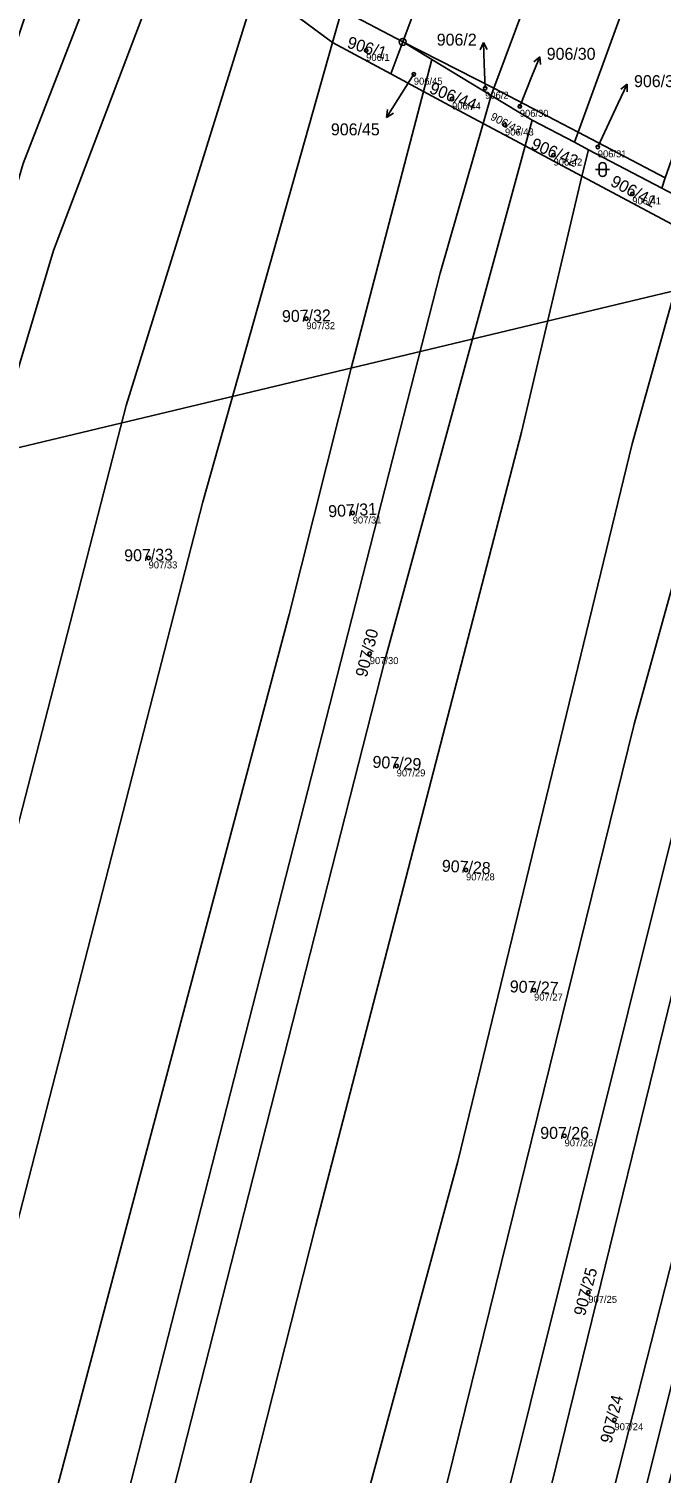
# Model space of a CAD drawing. Extents: x -603967 to -594699, y -1179315 to -1165625.
# Drawn here: x -597028 to -596937.9, y -1171791.6 to -1171585.8 of the extents above; entities that cross this region are included whole.
import ezdxf

# ---------------------------------------------------------------- set-up
doc = ezdxf.new("R2010")
doc.units = 0
for name, color, linetype in [('Definiční body', 7, 'Continuous'), ('Hranice parcel', 7, 'Continuous'), ('Parcelní čísla', 7, 'Continuous'), ('Polygon ku', 7, 'Continuous'), ('Polygon parcely', 7, 'Continuous'), ('Pop  PČ popisy', 7, 'Continuous'), ('Poz předměty', 7, 'Continuous'), ('Značky bodu BP', 7, 'Continuous'), ('Značky kultur', 7, 'Continuous')]:
    doc.layers.add(name, color=color, linetype=linetype)

msp = doc.modelspace()

# ---------------------------------------------------------------- linework, layer by layer
at = {"layer": 'Definiční body'}
for centre in [(-596979.92, -1171588.89994), (-596973.13, -1171592.29994), (-596962.97, -1171594.29994), (-596967.68, -1171595.81994), (-596958.03, -1171596.86994), (-596960.14, -1171599.52994), (-596946.92, -1171602.64994), (-596953.22, -1171603.80994), (-596942, -1171609.33994), (-596988.44, -1171627.11994), (-596981.84, -1171654.79994), (-597010.92, -1171661.19994), (-596979.41, -1171674.82994), (-596975.57, -1171690.82994), (-596965.69, -1171705.63994), (-596956, -1171722.75994), (-596951.65, -1171743.51994), (-596948.27, -1171765.81994), (-596944.54, -1171783.95994)]:
    msp.add_circle(centre, 0.25, dxfattribs=at)
at = {"layer": 'Hranice parcel'}
for p, q in [((-596995.55, -1171579.73), (-596984.7, -1171587.77)), ((-596983.38, -1171583.1), (-596984.7, -1171587.77)), ((-596974.71, -1171587.69), (-596983.38, -1171583.1)), ((-596984.7, -1171587.77), (-596976.41, -1171592.23)), ((-596976.41, -1171592.23), (-596974.71, -1171587.69)), ((-596961.71, -1171594.26), (-596974.71, -1171587.69)), ((-596974.71, -1171587.69), (-596970.58, -1171590.19)), ((-596970.58, -1171590.19), (-596971.77, -1171594.73)), ((-596970.58, -1171590.19), (-596962.11, -1171595.32)), ((-596976.41, -1171592.23), (-596971.77, -1171594.73)), ((-596962.11, -1171595.32), (-596961.71, -1171594.26)), ((-596961.71, -1171594.26), (-596949.71, -1171600.56)), ((-596962.11, -1171595.32), (-596963.25, -1171599.3)), ((-596962.11, -1171595.32), (-596956.28, -1171598.82)), ((-596963.25, -1171599.3), (-596957.28, -1171602.49)), ((-596956.28, -1171598.82), (-596957.28, -1171602.49)), ((-596956.28, -1171598.82), (-596950.23, -1171601.99)), ((-596950.23, -1171601.99), (-596949.71, -1171600.56)), ((-596949.71, -1171600.56), (-596937.3, -1171607.07)), ((-596957.28, -1171602.49), (-596949.19, -1171606.81)), ((-596950.23, -1171601.99), (-596948.22, -1171603.05)), ((-596948.22, -1171603.05), (-596949.19, -1171606.81)), ((-596948.22, -1171603.05), (-596937.81, -1171608.51))]:
    msp.add_line(p, q, dxfattribs=at)
for points in [[(-596974.71, -1171587.69), (-596922.48, -1171448.18), (-596890.56, -1171349.68)], [(-596961.71, -1171594.26), (-596911.6, -1171460.15), (-596879.22, -1171355.86)], [(-596949.71, -1171600.56), (-596899.35, -1171462.18), (-596867.78, -1171362.1)], [(-597013.97, -1171566.81), (-597028.81, -1171605.03), (-597044.51, -1171658.46), (-597092.29, -1171852.84), (-597128.03, -1171963.41), (-597154.74, -1172024.17), (-597237.43, -1172186.58)], [(-597006.95, -1171571.27), (-597024.45, -1171617.41), (-597038.78, -1171665.1), (-597085.56, -1171856.79), (-597102.27, -1171915.64), (-597114.86, -1171955.94)], [(-596995.55, -1171579.73), (-597014.12, -1171639.49), (-597042.48, -1171749.31), (-597091.57, -1171930.04), (-597131.31, -1172062.91), (-597161.2, -1172173.27)], [(-596984.7, -1171587.77), (-597003.18, -1171653.19), (-597067.53, -1171903.08), (-597104.03, -1172027.15), (-597118.29, -1172080.26), (-597143.84, -1172168.99)], [(-596971.77, -1171594.73), (-596982.05, -1171634.14), (-596990.87, -1171669.23), (-597049.37, -1171889.06), (-597103.25, -1172082.34), (-597126.43, -1172164.49)], [(-596971.77, -1171594.73), (-596968.04, -1171596.74), (-596963.25, -1171599.3)], [(-596963.25, -1171599.3), (-596969.37, -1171620.63), (-597026.47, -1171843.75), (-597071.6, -1172007.24), (-597087.98, -1172063.43), (-597113.33, -1172161.11)], [(-596957.28, -1171602.49), (-596977.25, -1171675.82), (-597017.31, -1171832.9), (-597079.45, -1172060.38), (-597102.99, -1172158.35)], [(-596949.19, -1171606.81), (-596957.8, -1171643.27), (-596987.13, -1171756.44), (-597014.16, -1171863.04), (-597068.72, -1172059.57), (-597092.94, -1172155.54)], [(-596949.19, -1171606.81), (-596934.15, -1171614.85), (-596933.66, -1171615)], [(-596933.66, -1171615), (-596942, -1171644.94), (-596966.88, -1171747.15), (-596991.59, -1171838.46), (-597048.14, -1172052.97), (-597073.48, -1172150.11)], [(-596923.25, -1171618.15), (-596941.74, -1171684.86), (-596979.56, -1171838.13), (-597034.35, -1172047.81), (-597045.05, -1172088.64), (-597057.89, -1172145.3)], [(-596916.58, -1171620.17), (-596935.66, -1171698.01), (-596970.36, -1171837.12), (-597034.53, -1172088.22), (-597046.3, -1172141.5)], [(-596911.9, -1171621.59), (-596921.65, -1171663.4), (-596963.67, -1171834.61), (-596994.03, -1171949.78), (-597028.37, -1172090.43), (-597036.67, -1172138.34)], [(-596901.7, -1171624.68), (-596911.96, -1171665.57), (-597002.45, -1172020.76), (-597015.66, -1172081.29), (-597025.62, -1172134.72)], [(-596897.14, -1171625.96), (-596916.8, -1171700.51), (-596998.62, -1172027.97), (-597009.89, -1172078.34), (-597018.15, -1172132.27)]]:
    msp.add_lwpolyline(points, dxfattribs=at)
at = {"layer": 'Polygon ku'}
msp.add_lwpolyline([(-596922.48, -1171448.18), (-596974.71, -1171587.69), (-596983.38, -1171583.1), (-596994.55, -1171576.59), (-597002.28, -1171571.39), (-597006.03, -1171568.8), (-597012.97, -1171564.28), (-597019.47, -1171560.18), (-597020.36, -1171559.59), (-597026.26, -1171556.16), (-597036.92, -1171550.53)], dxfattribs=at)
at = {"layer": 'Polygon parcely'}
for points in [[(-596890.56, -1171349.68), (-596922.48, -1171448.18), (-596974.71, -1171587.69), (-596961.71, -1171594.26), (-596911.6, -1171460.15), (-596879.22, -1171355.86)], [(-596879.22, -1171355.86), (-596911.6, -1171460.15), (-596961.71, -1171594.26), (-596949.71, -1171600.56), (-596899.35, -1171462.18), (-596867.78, -1171362.1)], [(-596937.3, -1171607.07), (-596889.39, -1171471.38), (-596857.48, -1171367.72), (-596867.78, -1171362.1), (-596899.35, -1171462.18), (-596949.71, -1171600.56)], [(-597132.1, -1171959.27), (-597245.04, -1172187.45), (-597237.43, -1172186.58), (-597154.74, -1172024.17), (-597128.03, -1171963.41), (-597092.29, -1171852.84), (-597044.51, -1171658.46), (-597028.81, -1171605.03), (-597013.97, -1171566.81), (-597021.22, -1171562.26), (-597039.25, -1171615.94), (-597065.62, -1171718.22), (-597100.21, -1171852.04)], [(-597044.51, -1171658.46), (-597092.29, -1171852.84), (-597128.03, -1171963.41), (-597154.74, -1172024.17), (-597237.43, -1172186.58), (-597228.78, -1172185.59), (-597148.72, -1172028.26), (-597114.86, -1171955.94), (-597102.27, -1171915.64), (-597085.56, -1171856.79), (-597038.78, -1171665.1), (-597024.45, -1171617.41), (-597006.95, -1171571.27), (-597007.41, -1171570.93), (-597013.97, -1171566.81), (-597028.81, -1171605.03)], [(-597149.06, -1172065.37), (-597179.01, -1172177.31), (-597161.2, -1172173.27), (-597131.31, -1172062.91), (-597091.57, -1171930.04), (-597042.48, -1171749.31), (-597014.12, -1171639.49), (-596995.55, -1171579.73), (-597006.95, -1171571.27), (-597024.45, -1171617.41), (-597038.78, -1171665.1), (-597085.56, -1171856.79), (-597102.27, -1171915.64), (-597114.86, -1171955.94)], [(-596995.55, -1171579.73), (-596984.7, -1171587.77), (-596983.38, -1171583.1), (-596994.55, -1171576.59)], [(-597154.55, -1172171.76), (-597143.84, -1172168.99), (-597118.29, -1172080.26), (-597104.03, -1172027.15), (-597067.53, -1171903.08), (-597003.18, -1171653.19), (-596984.7, -1171587.77), (-596995.55, -1171579.73), (-597014.12, -1171639.49), (-597042.48, -1171749.31), (-597091.57, -1171930.04), (-597131.31, -1172062.91), (-597161.2, -1172173.27)], [(-596974.71, -1171587.69), (-596983.38, -1171583.1), (-596984.7, -1171587.77), (-596976.41, -1171592.23)], [(-597143.84, -1172168.99), (-597126.43, -1172164.49), (-597103.25, -1172082.34), (-597049.37, -1171889.06), (-596990.87, -1171669.23), (-596982.05, -1171634.14), (-596971.77, -1171594.73), (-596976.41, -1171592.23), (-596984.7, -1171587.77), (-597003.18, -1171653.19), (-597067.53, -1171903.08), (-597104.03, -1172027.15), (-597118.29, -1172080.26)], [(-596971.77, -1171594.73), (-596970.58, -1171590.19), (-596974.71, -1171587.69), (-596976.41, -1171592.23)], [(-596974.71, -1171587.69), (-596970.58, -1171590.19), (-596962.11, -1171595.32), (-596961.71, -1171594.26)], [(-596968.04, -1171596.74), (-596963.25, -1171599.3), (-596962.11, -1171595.32), (-596970.58, -1171590.19), (-596971.77, -1171594.73)], [(-596950.23, -1171601.99), (-596949.71, -1171600.56), (-596961.71, -1171594.26), (-596962.11, -1171595.32), (-596956.28, -1171598.82)], [(-596982.05, -1171634.14), (-596990.87, -1171669.23), (-597049.37, -1171889.06), (-597103.25, -1172082.34), (-597126.43, -1172164.49), (-597113.33, -1172161.11), (-597087.98, -1172063.43), (-597071.6, -1172007.24), (-597026.47, -1171843.75), (-596969.37, -1171620.63), (-596963.25, -1171599.3), (-596968.04, -1171596.74), (-596971.77, -1171594.73)], [(-596963.25, -1171599.3), (-596957.28, -1171602.49), (-596956.28, -1171598.82), (-596962.11, -1171595.32)], [(-597087.98, -1172063.43), (-597113.33, -1172161.11), (-597107.29, -1172159.55), (-597102.99, -1172158.35), (-597079.45, -1172060.38), (-597017.31, -1171832.9), (-596977.25, -1171675.82), (-596957.28, -1171602.49), (-596963.25, -1171599.3), (-596969.37, -1171620.63), (-597026.47, -1171843.75), (-597071.6, -1172007.24)], [(-596957.28, -1171602.49), (-596949.19, -1171606.81), (-596948.22, -1171603.05), (-596950.23, -1171601.99), (-596956.28, -1171598.82)], [(-596948.22, -1171603.05), (-596937.81, -1171608.51), (-596937.3, -1171607.07), (-596949.71, -1171600.56), (-596950.23, -1171601.99)], [(-597079.45, -1172060.38), (-597102.99, -1172158.35), (-597092.94, -1172155.54), (-597068.72, -1172059.57), (-597014.16, -1171863.04), (-596987.13, -1171756.44), (-596957.8, -1171643.27), (-596949.19, -1171606.81), (-596957.28, -1171602.49), (-596977.25, -1171675.82), (-597017.31, -1171832.9)], [(-596949.19, -1171606.81), (-596934.15, -1171614.85), (-596933.66, -1171615), (-596932.57, -1171611.26), (-596937.81, -1171608.51), (-596948.22, -1171603.05)], [(-596957.8, -1171643.27), (-596987.13, -1171756.44), (-597014.16, -1171863.04), (-597068.72, -1172059.57), (-597092.94, -1172155.54), (-597073.48, -1172150.11), (-597048.14, -1172052.97), (-596991.59, -1171838.46), (-596966.88, -1171747.15), (-596942, -1171644.94), (-596933.66, -1171615), (-596934.15, -1171614.85), (-596949.19, -1171606.81)], [(-597067.42, -1172148.42), (-597057.89, -1172145.3), (-597045.05, -1172088.64), (-597034.35, -1172047.81), (-596979.56, -1171838.13), (-596941.74, -1171684.86), (-596923.25, -1171618.15), (-596933.66, -1171615), (-596942, -1171644.94), (-596966.88, -1171747.15), (-596991.59, -1171838.46), (-597048.14, -1172052.97), (-597073.48, -1172150.11)], [(-596941.74, -1171684.86), (-596979.56, -1171838.13), (-597034.35, -1172047.81), (-597045.05, -1172088.64), (-597057.89, -1172145.3), (-597046.3, -1172141.5), (-597034.53, -1172088.22), (-596970.36, -1171837.12), (-596935.66, -1171698.01), (-596916.58, -1171620.17), (-596923.25, -1171618.15)], [(-596970.36, -1171837.12), (-597034.53, -1172088.22), (-597046.3, -1172141.5), (-597036.67, -1172138.34), (-597028.37, -1172090.43), (-596994.03, -1171949.78), (-596963.67, -1171834.61), (-596921.65, -1171663.4), (-596911.9, -1171621.59), (-596916.58, -1171620.17), (-596935.66, -1171698.01)], [(-597036.67, -1172138.34), (-597025.62, -1172134.72), (-597015.66, -1172081.29), (-597002.45, -1172020.76), (-596911.96, -1171665.57), (-596901.7, -1171624.68), (-596904.61, -1171623.8), (-596911.9, -1171621.59), (-596921.65, -1171663.4), (-596963.67, -1171834.61), (-596994.03, -1171949.78), (-597028.37, -1172090.43)], [(-596911.96, -1171665.57), (-597002.45, -1172020.76), (-597015.66, -1172081.29), (-597025.62, -1172134.72), (-597018.15, -1172132.27), (-597009.89, -1172078.34), (-596998.62, -1172027.97), (-596916.8, -1171700.51), (-596897.14, -1171625.96), (-596901.47, -1171624.75), (-596901.7, -1171624.68)], [(-596998.62, -1172027.97), (-597009.89, -1172078.34), (-597018.15, -1172132.27), (-597009.02, -1172098.39), (-597005.62, -1172078.1), (-596982.37, -1171983.19), (-596939.14, -1171802), (-596893.16, -1171627.06), (-596894.11, -1171626.8), (-596897.14, -1171625.96), (-596916.8, -1171700.51)]]:
    msp.add_lwpolyline(points, close=True, dxfattribs=at)
at = {"layer": 'Pop  PČ popisy'}
for p, q in [((-596963.195, -1171587.791), (-596963.66, -1171588.809)), ((-596963.09, -1171590.79), (-596963.195, -1171587.791)), ((-596963.195, -1171587.791), (-596962.659, -1171588.774)), ((-596956.31, -1171592.59), (-596955.186, -1171589.808)), ((-596955.186, -1171589.808), (-596956.025, -1171590.548)), ((-596955.186, -1171589.808), (-596955.097, -1171590.924)), ((-596973.13, -1171592.3), (-596975.41, -1171595.9)), ((-596962.97, -1171594.3), (-596963.09, -1171590.79)), ((-596958.03, -1171596.87), (-596956.31, -1171592.59)), ((-596944.02, -1171596.42), (-596942.752, -1171593.7)), ((-596942.752, -1171593.7), (-596943.629, -1171594.396)), ((-596942.752, -1171593.7), (-596942.721, -1171594.819)), ((-596975.41, -1171595.9), (-596977, -1171598.445)), ((-596946.92, -1171602.65), (-596944.02, -1171596.42)), ((-596977, -1171598.445), (-596976.894, -1171597.33)), ((-596977, -1171598.445), (-596976.045, -1171597.861))]:
    msp.add_line(p, q, dxfattribs=at)
at = {"layer": 'Poz předměty'}
msp.add_line((-596915.35, -1171618.2), (-597050.81, -1171650.57), dxfattribs=at)
at = {"layer": 'Značky bodu BP'}
for radius in [0.5, 0.0303]:
    msp.add_circle((-596974.71, -1171587.68988), radius, dxfattribs=at)
at = {"layer": 'Značky kultur'}
for p, q in [((-596947.241, -1171605.871), (-596945.239, -1171605.871)), ((-596946.741, -1171605.371), (-596946.741, -1171606.372)), ((-596945.739, -1171606.372), (-596945.739, -1171605.371))]:
    msp.add_line(p, q, dxfattribs=at)
for centre, start, end in [((-596946.24, -1171605.3709), 0, 180), ((-596946.24, -1171606.3709), 180, 359.9878861)]:
    msp.add_arc(centre, 0.5, start, end, dxfattribs=at)

# ---------------------------------------------------------------- texts
at = {"layer": 'Definiční body'}
for s, p in [('906/1', (-596979.92, -1171590.389)), ('906/45', (-596973.13, -1171593.789)), ('906/44', (-596967.68, -1171597.309)), ('906/2', (-596962.97, -1171595.789)), ('906/30', (-596958.03, -1171598.359)), ('906/43', (-596960.14, -1171601.019)), ('906/42', (-596953.22, -1171605.299)), ('906/31', (-596946.92, -1171604.139)), ('906/41', (-596942, -1171610.829)), ('907/32', (-596988.44, -1171628.609)), ('907/31', (-596981.84, -1171656.289)), ('907/33', (-597010.92, -1171662.689)), ('907/30', (-596979.41, -1171676.319)), ('907/29', (-596975.57, -1171692.319)), ('907/28', (-596965.69, -1171707.129)), ('907/27', (-596956, -1171724.249)), ('907/26', (-596951.65, -1171745.009)), ('907/25', (-596948.27, -1171767.309)), ('907/24', (-596944.54, -1171785.449))]:
    msp.add_text(s, height=0.999996, dxfattribs=at).set_placement(p)
at = {"layer": 'Parcelní čísla'}
for s, p in [('906/2', (-596969.862, -1171588.215)), ('906/30', (-596954.19, -1171590.235)), ('906/31', (-596941.75, -1171594.125)), ('906/45', (-596984.942, -1171600.995)), ('907/26', (-596955.116, -1171743.945))]:
    msp.add_text(s, height=1.699998, dxfattribs=at).set_placement(p)
for s, height, rotation, p in [('906/1', 1.699998, 343, (-596982.756, -1171588.477)), ('906/44', 1.699998, 338, (-596971.053, -1171594.915)), ('906/43', 1.14, 332, (-596962.326, -1171598.69)), ('906/42', 1.699998, 337, (-596956.576, -1171602.846)), ('906/41', 1.699998, 332, (-596945.26, -1171608.087)), ('907/32', 1.699998, 1, (-596991.898, -1171627.605)), ('907/31', 1.699998, 3, (-596985.279, -1171655.405)), ('907/33', 1.699998, 1, (-597014.378, -1171661.685)), ('907/30', 1.699998, 76, (-596979.836, -1171678.296)), ('907/29', 1.699998, 357, (-596979.053, -1171691.072)), ('907/28', 1.699998, 357, (-596969.173, -1171705.882)), ('907/27', 1.699998, 358, (-596959.479, -1171723.063)), ('907/25', 1.699998, 75, (-596948.756, -1171769.278)), ('907/24', 1.699998, 76, (-596944.966, -1171787.426))]:
    msp.add_text(s, height=height, rotation=rotation, dxfattribs=at).set_placement(p)

doc.saveas('drawing.dxf')
